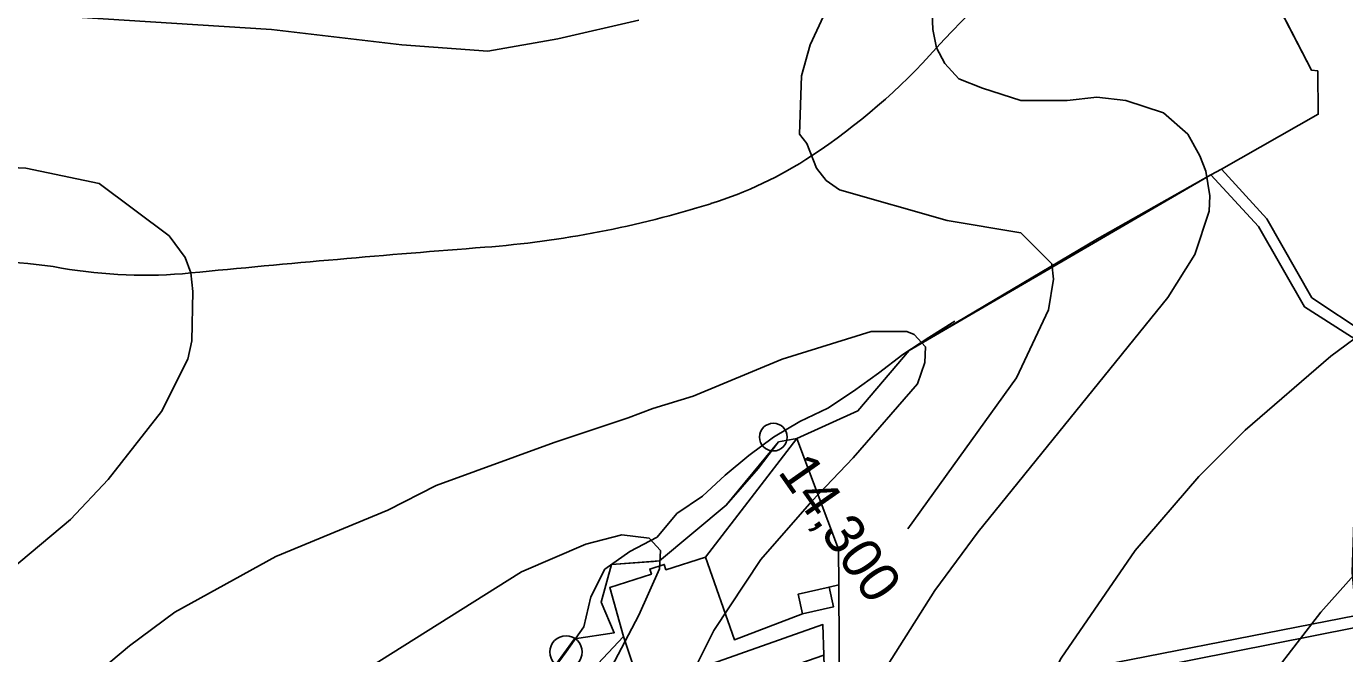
# Model space of a CAD drawing. Extents: x -510989 to -501240, y -1184665 to -1176098.
# Drawn here: x -510063.9 to -509635.8, y -1176973.5 to -1176770 of the extents above; entities that cross this region are included whole.
import ezdxf

# ---------------------------------------------------------------- set-up
doc = ezdxf.new("R2010")
doc.units = 0
for name, color, linetype in [('lesni_pozemek', 7, 'Continuous'), ('NAVRH_rozvodnice', 7, 'Continuous'), ('orna_puda', 7, 'Continuous'), ('ostatni_plocha_x_neplodna_puda', 7, 'Continuous'), ('ostatni_plocha_x_ostatni_komunikace', 7, 'Continuous'), ('popis', 7, 'Continuous'), ('STAV_povodi', 7, 'Continuous'), ('trasovani_toku', 7, 'Continuous'), ('vrstevnice_01', 7, 'Continuous'), ('vrstevnice_02', 7, 'Continuous'), ('vrstevnice_03', 7, 'Continuous'), ('zahrada', 7, 'Continuous'), ('zastavena_plocha_a_nadvori', 7, 'Continuous')]:
    doc.layers.add(name, color=color, linetype=linetype)

msp = doc.modelspace()

# ---------------------------------------------------------------- linework, layer by layer
at = {"layer": 'lesni_pozemek'}
for points in [[(-509630.15, -1176700.17), (-509560.41, -1176698.23), (-509530.54, -1176700.95), (-509479.89, -1176750.15), (-509408.17, -1176782), (-509526.26, -1176863.96), (-509582.21, -1176886.82), (-509583.51, -1176886.14), (-509606.05, -1176874.31), (-509628.83, -1176869.79), (-509646.46, -1176858.04), (-509661.12, -1176832.39), (-509675.85, -1176816.28), (-509644.38, -1176798.53), (-509644.57, -1176784.44), (-509646.6, -1176784.19), (-509680.88, -1176717.83)], [(-509679.23, -1176818.18), (-509663.79, -1176834.93), (-509648.83, -1176861.01), (-509630.94, -1176872.43), (-509631.88, -1176901.37), (-509632.52, -1176920.96), (-509633.38, -1176947.19), (-509632.07, -1176961.15), (-509733.95, -1176981.07), (-509799.84, -1176991.79), (-509800.08, -1176951.18), (-509800.15, -1176939.62), (-509813.73, -1176903.76), (-509793.84, -1176894.76), (-509777.18, -1176875.21), (-509716.06, -1176838.94)]]:
    msp.add_lwpolyline(points, close=True, dxfattribs=at)
at = {"layer": 'NAVRH_rozvodnice'}
for centre, radius, start, end in [((-509594.29, -1176932.54), 233.4, 108.3444, 138.2101), ((-509922.58, -1176639.12), 206.9, 303.3255, 318.2101), ((-509880.71, -1176702.8), 130.69, 287.3888, 303.3255), ((-509940.63, -1176511.45), 331.21, 274.4302, 287.3888), ((-509536.57, -1181726.74), 4899.72, 94.43024, 95.55069), ((-510075.33, -1176979.44), 133.03, 80.082, 118.0137), ((-510025.57, -1176694.88), 155.85, 260.082, 275.5507)]:
    msp.add_arc(centre, radius, start, end, dxfattribs=at)
at = {"layer": 'orna_puda'}
msp.add_lwpolyline([(-509903.04, -1177450.59), (-509898.13, -1177257.43), (-509899.68, -1177205.75), (-509931, -1177039.68), (-509913.25, -1177020.79), (-509860.8, -1177015.1), (-509800.88, -1177007.84), (-509801.51, -1177017.43), (-509797.62, -1177017.43), (-509796.67, -1177001.1), (-509798.86, -1176995.29), (-509710.87, -1176980.6), (-509632.88, -1176965.1)], dxfattribs=at)
msp.add_lwpolyline([(-509805.2, -1176964.07), (-509804.91, -1176974.03), (-509900.41, -1177007.12), (-509887.05, -1176992.91), (-509864.29, -1176984.89), (-509844.75, -1176978.01)], close=True, dxfattribs=at)
at = {"layer": 'ostatni_plocha_x_neplodna_puda'}
msp.add_lwpolyline([(-509896.8, -1176983.78), (-509885.89, -1176968.75), (-509872.98, -1176966.72), (-509877.21, -1176956.79), (-509873.9, -1176944.58), (-509860.27, -1176943.57), (-509858.3, -1176943.42), (-509836.6, -1176925.37), (-509826.24, -1176913.43), (-509819.62, -1176904.75), (-509813.73, -1176903.76), (-509843.38, -1176942.19), (-509856.2, -1176946.31), (-509856.76, -1176944.56), (-509861.44, -1176946.06), (-509860.92, -1176947.7), (-509874.43, -1176952.05), (-509869.98, -1176967.9), (-509896.61, -1176996.28)], dxfattribs=at)
at = {"layer": 'ostatni_plocha_x_ostatni_komunikace'}
msp.add_lwpolyline([(-509630.94, -1176872.43), (-509648.83, -1176861.01), (-509663.79, -1176834.93), (-509679.23, -1176818.18), (-509675.85, -1176816.28), (-509661.12, -1176832.39), (-509646.46, -1176858.04), (-509628.83, -1176869.79)], dxfattribs=at)
for points in [[(-509632.07, -1176961.15), (-509631.61, -1176966.04), (-509632.88, -1176965.1), (-509710.87, -1176980.6), (-509798.86, -1176995.29), (-509796.67, -1177001.1), (-509797.62, -1177017.43), (-509801.51, -1177017.43), (-509800.88, -1177007.84), (-509800.48, -1177001.68), (-509800.08, -1176995.49), (-509799.89, -1176992.55), (-509799.84, -1176991.79), (-509733.95, -1176981.07)], [(-509869.98, -1176967.9), (-509868.12, -1176973.44), (-509866.58, -1176978.04), (-509864.29, -1176984.89), (-509887.05, -1176992.91), (-509896.61, -1176996.28)]]:
    msp.add_lwpolyline(points, close=True, dxfattribs=at)
at = {"layer": 'popis'}
msp.add_lwpolyline([(-509896.8, -1176983.78), (-509885.89, -1176968.75), (-509872.98, -1176966.72), (-509877.21, -1176956.79), (-509873.9, -1176944.58), (-509858.3, -1176943.42), (-509836.6, -1176925.37), (-509819.62, -1176904.75), (-509813.73, -1176903.76), (-509793.84, -1176894.76), (-509777.18, -1176875.21), (-509679.23, -1176818.18), (-509675.85, -1176816.28), (-509644.38, -1176798.53), (-509644.57, -1176784.44), (-509646.6, -1176784.19), (-509663.74, -1176751.01)], dxfattribs=at)
at = {"layer": 'STAV_povodi'}
for centre, radius, start, end in [((-509594.29, -1176932.54), 233.4, 108.3444, 138.2101), ((-509922.58, -1176639.12), 206.9, 303.3255, 318.2101), ((-509880.71, -1176702.8), 130.69, 287.3888, 303.3255), ((-509940.63, -1176511.45), 331.21, 274.4302, 287.3888), ((-509536.57, -1181726.74), 4899.72, 94.43024, 95.55069), ((-510075.33, -1176979.44), 133.03, 80.082, 118.0137), ((-510025.57, -1176694.88), 155.85, 260.082, 275.5507)]:
    msp.add_arc(centre, radius, start, end, dxfattribs=at)
at = {"layer": 'trasovani_toku'}
for p, q in [((-509770.88, -1176870.97), (-509762.44, -1176865.59)), ((-509779.23, -1176876.46), (-509770.88, -1176870.97)), ((-509787.21, -1176882.49), (-509779.23, -1176876.46)), ((-509795.32, -1176888.35), (-509787.21, -1176882.49)), ((-509803.67, -1176893.84), (-509795.32, -1176888.35)), ((-509812.68, -1176898.19), (-509803.67, -1176893.84)), ((-509821.3, -1176903.26), (-509812.68, -1176898.19)), ((-509829.33, -1176909.22), (-509821.3, -1176903.26)), ((-509836.99, -1176915.64), (-509829.33, -1176909.22)), ((-509844.34, -1176922.42), (-509836.99, -1176915.64)), ((-509852.65, -1176928), (-509844.34, -1176922.42)), ((-509859.02, -1176935.7), (-509852.65, -1176928)), ((-509867.87, -1176940.36), (-509859.02, -1176935.7)), ((-509876.03, -1176946.13), (-509867.87, -1176940.36)), ((-509880.56, -1176955.05), (-509876.03, -1176946.13)), ((-509882.9, -1176964.77), (-509880.56, -1176955.05)), ((-509888.63, -1176972.97), (-509882.9, -1176964.77)), ((-509894.59, -1176981), (-509888.63, -1176972.97))]:
    msp.add_line(p, q, dxfattribs=at)
for centre, radius in [((-509821.3, -1176903.26), 4.5), ((-509888.63, -1176972.97), 5.25)]:
    msp.add_circle(centre, radius, dxfattribs=at)
at = {"layer": 'vrstevnice_01'}
for points in [[(-510062.81, -1176766), (-509984.31, -1176771), (-509942, -1176776), (-509914, -1176778), (-509891.31, -1176774), (-509865, -1176768)], [(-509788.5, -1177122), (-509773.41, -1177074), (-509759, -1177037), (-509742.5, -1177003), (-509727.91, -1176975), (-509703.81, -1176940), (-509683.19, -1176916), (-509668.09, -1176901), (-509640.31, -1176877), (-509614.59, -1176858), (-509590.5, -1176839), (-509574.19, -1176821), (-509571.91, -1176816), (-509570.5, -1176808), (-509571.09, -1176803), (-509573.69, -1176795), (-509578.09, -1176788), (-509586.41, -1176777), (-509594.09, -1176769)], [(-509849.59, -1176984), (-509840.69, -1176966), (-509825.41, -1176943), (-509808.81, -1176924), (-509795.41, -1176910), (-509774.5, -1176886), (-509772.09, -1176879), (-509771.91, -1176874), (-509775.59, -1176870), (-509778, -1176869), (-509789.59, -1176869), (-509818.5, -1176878), (-509847.41, -1176890), (-509860.5, -1176894), (-509868.41, -1176897), (-509892.5, -1176905), (-509930.81, -1176919), (-509946.5, -1176927), (-509982.91, -1176942), (-510015.69, -1176960), (-510030.41, -1176971), (-510045.91, -1176984)]]:
    msp.add_lwpolyline(points, dxfattribs=at)
at = {"layer": 'vrstevnice_02'}
for points in [[(-509770.09, -1176757), (-509769.59, -1176771), (-509768.31, -1176777), (-509765.69, -1176782), (-509761.09, -1176787), (-509753.41, -1176790), (-509740.91, -1176794), (-509725.91, -1176794), (-509716.31, -1176793), (-509706.91, -1176794), (-509694.69, -1176798), (-509686.69, -1176805), (-509682.81, -1176812), (-509680.91, -1176817), (-509679.59, -1176825), (-509679.81, -1176830), (-509684.5, -1176844), (-509693.19, -1176858), (-509754.81, -1176934), (-509768.91, -1176953), (-509792.91, -1176991)], [(-509511.81, -1176757), (-509496.31, -1176787), (-509492.31, -1176803), (-509491.19, -1176816), (-509492.69, -1176824), (-509500.31, -1176836), (-509507.91, -1176844), (-509531.59, -1176861), (-509559.59, -1176880), (-509574.09, -1176891), (-509606.69, -1176919), (-509628.91, -1176942), (-509631.91, -1176947), (-509643.5, -1176960), (-509658.91, -1176980), (-509681.31, -1177018), (-509682.5, -1177022), (-509687.5, -1177030), (-509689.5, -1177035), (-509695.19, -1177044), (-509702.31, -1177062), (-509712.69, -1177091), (-509723.59, -1177128)], [(-509923.41, -1177110), (-509920.91, -1177097), (-509911.19, -1177063), (-509902.5, -1177038), (-509882.91, -1176995), (-509865, -1176961), (-509858.31, -1176946), (-509858, -1176940), (-509861.69, -1176936), (-509870.5, -1176935), (-509882.19, -1176938), (-509903.09, -1176947), (-510014.69, -1177017), (-510028.59, -1177028), (-510045.69, -1177045), (-510058.19, -1177059), (-510073.81, -1177084), (-510079.81, -1177096)]]:
    msp.add_lwpolyline(points, dxfattribs=at)
at = {"layer": 'vrstevnice_03'}
for points in [[(-509779.59, -1176714), (-509782.69, -1176722), (-509797.81, -1176751), (-509809.41, -1176776), (-509812.19, -1176786), (-509812.81, -1176805), (-509810.5, -1176808), (-509807.31, -1176816), (-509804.19, -1176820), (-509799.81, -1176823), (-509764.91, -1176833), (-509740.91, -1176837), (-509730.91, -1176847), (-509730.31, -1176852), (-509732, -1176862), (-509742.41, -1176884), (-509777.69, -1176933)], [(-510143.81, -1177090), (-510140.41, -1177063), (-510133.19, -1177035), (-510123.5, -1177012), (-510117.41, -1177000), (-510117.19, -1176999), (-510106.41, -1176983), (-510092.59, -1176966), (-510049.59, -1176930), (-510037.31, -1176917), (-510020, -1176895), (-510011.41, -1176878), (-510010.09, -1176872), (-510009.81, -1176856), (-510010.5, -1176850), (-510012.31, -1176845), (-510017.5, -1176838), (-510040.19, -1176821), (-510064, -1176816), (-510085.19, -1176815), (-510117.19, -1176814), (-510183.31, -1176825), (-510214.41, -1176837)]]:
    msp.add_lwpolyline(points, dxfattribs=at)
at = {"layer": 'zahrada'}
msp.add_lwpolyline([(-509813.73, -1176903.76), (-509800.15, -1176939.62), (-509800.08, -1176951.18), (-509803.22, -1176951.89), (-509813.26, -1176954.18), (-509811.81, -1176960.57), (-509833.97, -1176968.98), (-509843.38, -1176942.19)], close=True, dxfattribs=at)
at = {"layer": 'zastavena_plocha_a_nadvori'}
for points in [[(-509856.76, -1176944.56), (-509856.2, -1176946.31), (-509843.38, -1176942.19), (-509833.97, -1176968.98), (-509811.81, -1176960.57), (-509801.76, -1176958.29), (-509803.22, -1176951.89), (-509800.08, -1176951.18), (-509799.84, -1176991.79), (-509799.89, -1176992.55), (-509800.08, -1176995.49), (-509800.48, -1177001.68), (-509804.31, -1176994.96), (-509804.91, -1176974.03), (-509805.2, -1176964.07), (-509844.75, -1176978.01), (-509864.29, -1176984.89), (-509866.58, -1176978.04), (-509868.12, -1176973.44), (-509869.98, -1176967.9), (-509874.43, -1176952.05), (-509860.92, -1176947.7), (-509861.44, -1176946.06)], [(-509813.26, -1176954.18), (-509803.22, -1176951.89), (-509801.76, -1176958.29), (-509811.81, -1176960.57)]]:
    msp.add_lwpolyline(points, close=True, dxfattribs=at)

# ---------------------------------------------------------------- texts
at = {"layer": 'trasovani_toku'}
msp.add_text('14,300', height=13, rotation=304.9807, dxfattribs=at).set_placement((-509820.09, -1176914.54))

doc.saveas('drawing.dxf')
